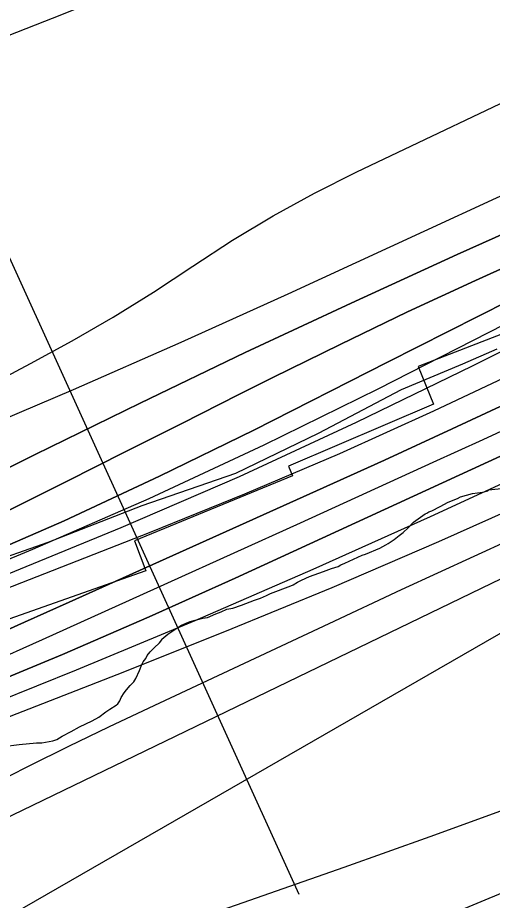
# Model space of a CAD drawing. Extents: x 3187622 to 3225504, y 800805 to 826213.
# Drawn here: x 3218830 to 3219201, y 811496 to 812187 of the extents above; entities that cross this region are included whole.
import ezdxf

# ---------------------------------------------------------------- set-up
doc = ezdxf.new("R2010")
doc.units = 0
for name, color, linetype in [('V-RIVR-EDGE', 7, 'Continuous'), ('V-RIVR-RANG', 7, 'Continuous'), ('V-RRAP-RVMT', 7, 'Continuous'), ('V-SITE-VEGE', 7, 'Continuous'), ('V-TOPO-DPTH', 7, 'Continuous'), ('V-TOPO-MAJR', 7, 'Continuous'), ('V-TOPO-MINR', 7, 'Continuous'), ('V-TOPO-WATR', 7, 'Continuous')]:
    doc.layers.add(name, color=color, linetype=linetype)

msp = doc.modelspace()

# ---------------------------------------------------------------- linework, layer by layer
at = {"layer": 'V-RIVR-EDGE'}
msp.add_lwpolyline([(3218749.566044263, 811740.2892128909), (3218853.545094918, 811776.9798333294), (3218927.0763668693, 811805.4868378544), (3219000.165438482, 811830.9521815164), (3219065.0096288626, 811862.0887418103), (3219129.861343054, 811896.2680377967), (3219177.726278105, 811916.5796032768), (3219204.705243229, 811928.249230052)], dxfattribs=at)
at = {"layer": 'V-RIVR-RANG'}
msp.add_line((3219049.8084, 811501.0196999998), (3218679.9187, 812313.8115999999), dxfattribs=at)
at = {"layer": 'V-RRAP-RVMT'}
for p, q in [((3219263.057000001, 811961.1259999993), (3219142.859006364, 811914.497984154)), ((3219142.859006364, 811914.497984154), (3219154.800000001, 811884.7629999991)), ((3219154.800000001, 811884.7629999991), (3219041.385000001, 811836.2919999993)), ((3219041.385000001, 811836.2919999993), (3219044.598000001, 811828.8549999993)), ((3219044.598000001, 811828.8549999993), (3218920.951759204, 811777.837900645)), ((3218920.951759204, 811777.837900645), (3218929.9110000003, 811754.2849999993)), ((3218929.9110000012, 811754.2849999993), (3218799.180000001, 811708.2749999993))]:
    msp.add_line(p, q, dxfattribs=at)
at = {"layer": 'V-SITE-VEGE'}
for points in [[(3218907.94, 811650.209), (3218909.472, 811652.562), (3218910.61, 811655.2980000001), (3218912.9080000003, 811658.827), (3218914.8310000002, 811661.182), (3218917.518, 811664.713), (3218920.603, 811667.4720000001), (3218922.13, 811670.212), (3218924.789, 811676.466), (3218926.685, 811681.158), (3218927.832, 811683.116), (3218929.751, 811685.863), (3218930.894, 811688.21), (3218933.2, 811690.958), (3218936.2800000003, 811694.108), (3218940.521, 811698.044), (3218942.4420000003, 811700.397), (3218942.438, 811700.7880000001), (3218947.0670000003, 811704.729), (3218954.024, 811709.4720000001), (3218957.8910000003, 811711.8520000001), (3218961.374, 811713.443), (3218964.4790000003, 811714.643), (3218974.569, 811717.476), (3218978.0670000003, 811717.902), (3218984.656, 811720.6950000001), (3218988.92, 811722.297), (3218993.182, 811724.289), (3218997.843, 811725.117), (3219004.823, 811727.525), (3219014.9050000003, 811731.525), (3219019.554, 811733.13), (3219024.2090000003, 811735.125), (3219027.303, 811736.7170000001), (3219043.2, 811742.721), (3219045.137, 811743.518), (3219048.619, 811745.5040000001), (3219051.716, 811747.094), (3219057.915, 811749.883), (3219068.771, 811753.8910000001), (3219074.975, 811756.291), (3219080.406, 811757.907), (3219082.339, 811759.095), (3219085.44, 811760.295), (3219098.9960000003, 811766.666), (3219101.713, 811767.473), (3219112.951, 811772.264), (3219117.598, 811774.648), (3219119.531, 811775.835), (3219124.168, 811779), (3219128.026, 811782.153), (3219131.117, 811784.5210000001), (3219134.971, 811788.066), (3219139.2060000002, 811792.3910000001), (3219148.477, 811799.107), (3219149.643, 811799.508), (3219151.187, 811800.694), (3219153.5130000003, 811801.497), (3219160.098, 811804.679), (3219166.287, 811808.247), (3219173.653, 811811.051), (3219175.9760000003, 811812.243), (3219185.288, 811815.067), (3219193.0640000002, 811815.927), (3219197.332, 811817.139), (3219198.103, 811817.926), (3219210.1550000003, 811819.22)], [(3218818.487, 811616.894), (3218830.7830000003, 811618.4770000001), (3218844.308, 811619.647), (3218848.407, 811619.626), (3218857.0160000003, 811621.224), (3218860.299, 811622.438), (3218864.4080000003, 811624.8790000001), (3218871.389, 811628.535), (3218877.9590000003, 811632.191), (3218887.8140000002, 811637.063), (3218893.153, 811639.906), (3218898.499, 811643.9770000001), (3218901.786, 811646.013), (3218906.713, 811649.267), (3218907.94, 811650.209)]]:
    msp.add_lwpolyline(points, dxfattribs=at)
at = {"layer": 'V-TOPO-DPTH'}
for points in [[(3220000.753945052, 812314.4195143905), (3219386.4844212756, 812068.6067750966), (3219367.5440052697, 812060.9088769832), (3219348.660514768, 812053.0758060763), (3219329.862412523, 812045.0399759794), (3219311.121235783, 812036.8689730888), (3219241.245669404, 812005.9552526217), (3219187.797278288, 811981.8284902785), (3219134.599241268, 811957.1720135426), (3219081.7767353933, 811931.720965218), (3219029.204583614, 811905.7402025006), (3219002.7049817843, 811892.3962538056), (3218957.915297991, 811869.8423849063), (3218913.125559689, 811847.2886242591), (3218868.335739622, 811824.7350259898), (3218823.5458650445, 811802.1815359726)], [(3218823.5458650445, 811802.1815359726), (3218868.335739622, 811824.7350259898), (3218913.125559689, 811847.2886242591), (3218957.915297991, 811869.8423849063), (3219002.7049817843, 811892.3962538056), (3219029.204583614, 811905.7402025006), (3219081.7767353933, 811931.720965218), (3219134.599241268, 811957.1720135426), (3219187.797278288, 811981.8284902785), (3219241.245669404, 812005.9552526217), (3219311.121235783, 812036.8689730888), (3219329.862412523, 812045.0399759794), (3219348.660514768, 812053.0758060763), (3219367.5440052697, 812060.9088769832), (3219386.4844212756, 812068.6067750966), (3220000.753945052, 812314.4195143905)], [(3218817.1529270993, 811749.8556585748), (3218910.486201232, 811788.2112808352), (3219003.0754789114, 811828.2264120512), (3219094.548761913, 811870.7308067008), (3219185.2780484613, 811914.8947103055), (3219330.101997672, 811987.829430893), (3219347.911498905, 811996.6659628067), (3219365.789153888, 812005.3602054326), (3219383.7690394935, 812013.8410141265), (3219401.8170788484, 812022.1795335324), (3219419.9656410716, 812030.2963705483), (3219438.1800335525, 812038.2600231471), (3219456.4931714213, 812045.9938991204), (3219474.872139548, 812053.5745906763), (3220014.105910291, 812272.030859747)], [(3218817.1529270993, 811749.8556585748), (3218910.486201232, 811788.2112808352), (3219003.0754789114, 811828.2264120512), (3219094.548761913, 811870.7308067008), (3219185.2780484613, 811914.8947103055), (3219330.101997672, 811987.829430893), (3219347.911498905, 811996.6659628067), (3219365.789153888, 812005.3602054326), (3219383.7690394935, 812013.8410141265), (3219401.8170788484, 812022.1795335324), (3219419.9656410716, 812030.2963705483), (3219438.1800335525, 812038.2600231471), (3219456.4931714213, 812045.9938991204), (3219474.872139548, 812053.5745906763), (3220014.105910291, 812272.030859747)], [(3219952.738195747, 812193.7755562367), (3219415.6845913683, 811941.0137329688), (3219404.185493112, 811935.6029938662), (3219392.6857485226, 811930.1936291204), (3219381.1850344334, 811924.7863259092), (3219369.6836740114, 811919.3803970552), (3219358.1772413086, 811913.9853340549), (3219346.6646919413, 811908.6033844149), (3219335.142967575, 811903.241104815), (3219323.6151265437, 811897.8919385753), (3219312.156912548, 811892.5869675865), (3219294.8927279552, 811884.60088925), (3219277.6250113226, 811876.6224619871), (3219260.351996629, 811868.6555113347), (3219243.0754498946, 811860.6962117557), (3218999.7265482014, 811748.6834523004), (3218932.406099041, 811718.40635047), (3218864.748945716, 811688.9206567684), (3218796.586736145, 811660.6220752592)], [(3219601.7101252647, 812185.7900977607), (3219516.1037258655, 812150.2203234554), (3219400.9154118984, 812102.2724999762), (3219370.552861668, 812089.4830196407), (3219340.264092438, 812076.5231010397), (3219310.0859947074, 812063.3075250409), (3219279.981677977, 812049.921510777), (3219173.4616298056, 812002.0164621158), (3219090.39111852, 811964.0473278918), (3219007.6384775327, 811925.4080961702), (3218925.3626419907, 811885.7637182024), (3218843.4046767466, 811845.449242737), (3218677.7942196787, 811762.7301821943)], [(3218677.7942196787, 811762.7301821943), (3218843.4046767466, 811845.449242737), (3218925.3626419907, 811885.7637182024), (3219007.6384775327, 811925.4080961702), (3219090.39111852, 811964.0473278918), (3219173.4616298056, 812002.0164621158), (3219279.981677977, 812049.921510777), (3219310.0859947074, 812063.3075250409), (3219340.264092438, 812076.5231010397), (3219370.552861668, 812089.4830196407), (3219400.9154118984, 812102.2724999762), (3219516.1037258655, 812150.2203234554), (3219601.7101252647, 812185.7900977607)], [(3219584.7500263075, 812123.9033610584), (3219508.562901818, 812093.2743014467), (3219373.0167307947, 812038.7436562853), (3219364.6280245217, 812035.3190150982), (3219356.263294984, 812031.8375843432), (3219347.9345305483, 812028.2709692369), (3219339.6297428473, 812024.6475645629), (3219308.6577500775, 812010.9458298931), (3219284.973996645, 812000.2413408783), (3219261.408898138, 811989.2868468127), (3219238.021782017, 811977.9573451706), (3219214.753320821, 811966.3778384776), (3219213.6627974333, 811965.8242300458), (3219189.9383567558, 811953.7798349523), (3219166.2142340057, 811941.7348136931), (3219142.4905881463, 811929.6888531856), (3219118.7672602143, 811917.6422665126), (3219014.283153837, 811864.5831608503), (3218940.5140990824, 811828.4001961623), (3218866.120690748, 811793.6017094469), (3218790.7907520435, 811760.879939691)], [(3218790.7907520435, 811760.879939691), (3218866.120690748, 811793.6017094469), (3218940.5140990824, 811828.4001961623), (3219014.283153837, 811864.5831608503), (3219118.7672602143, 811917.6422665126), (3219142.4905881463, 811929.6888531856), (3219166.2142340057, 811941.7348136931), (3219189.9383567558, 811953.7798349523), (3219213.6627974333, 811965.8242300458), (3219214.753320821, 811966.3778384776), (3219238.021782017, 811977.9573451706), (3219261.408898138, 811989.2868468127), (3219284.973996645, 812000.2413408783), (3219308.6577500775, 812010.9458298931), (3219339.6297428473, 812024.6475645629), (3219347.9345305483, 812028.2709692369), (3219356.263294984, 812031.8375843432), (3219364.6280245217, 812035.3190150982), (3219373.0167307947, 812038.7436562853), (3219508.562901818, 812093.2743014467), (3219584.7500263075, 812123.9033610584)], [(3219589.884948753, 812062.8307868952), (3219423.213155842, 811985.6406716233), (3219401.6210934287, 811975.588373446), (3219380.0560779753, 811965.4786799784), (3219358.5316329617, 811955.282893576), (3219337.034234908, 811945.0297118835), (3219274.8501209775, 811915.2183517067), (3219222.191966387, 811890.2079566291), (3219169.4151788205, 811865.452883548), (3219116.46044179, 811841.0807934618), (3219063.3870717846, 811816.9640253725), (3218869.894006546, 811729.8841630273), (3218834.951493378, 811714.1809918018), (3218799.997846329, 811698.5026782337)], [(3218799.997846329, 811698.5026782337), (3218834.951493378, 811714.1809918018), (3218869.894006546, 811729.8841630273), (3219063.3870717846, 811816.9640253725), (3219116.46044179, 811841.0807934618), (3219169.4151788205, 811865.452883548), (3219222.191966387, 811890.2079566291), (3219274.8501209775, 811915.2183517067), (3219337.034234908, 811945.0297118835), (3219358.5316329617, 811955.282893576), (3219380.0560779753, 811965.4786799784), (3219401.6210934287, 811975.588373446), (3219423.213155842, 811985.6406716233), (3219589.884948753, 812062.8307868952)]]:
    msp.add_lwpolyline(points, dxfattribs=at)
at = {"layer": 'V-TOPO-MAJR'}
for points in [[(3218788.5099295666, 811860.4019272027), (3218873.2240331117, 811896.3034508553), (3218957.414193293, 811933.4170018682), (3219041.255057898, 811971.3385711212), (3219310.50399265, 812095.4560798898), (3219320.3587297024, 812099.9677964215), (3219330.228928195, 812104.4451916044), (3219340.1223188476, 812108.871104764), (3219350.03117094, 812113.2626965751), (3219359.9586863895, 812117.612247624), (3219369.895623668, 812121.9400683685), (3219379.846693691, 812126.2352936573), (3219389.8071855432, 812130.5087886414), (3219952.613378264, 812370.8862868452)], [(3218807.5234373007, 811586.0886157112), (3218838.561761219, 811601.7355635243), (3218869.7019217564, 811617.1745023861), (3218900.994837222, 811632.3014278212), (3218932.3895893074, 811647.2203443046), (3219073.14304958, 811713.2467125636), (3219129.8398266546, 811739.683096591), (3219186.6170950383, 811765.944396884), (3219243.515100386, 811791.9430715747), (3219300.4935970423, 811817.7666625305), (3219373.4042988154, 811850.6081549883), (3219393.9879720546, 811859.8793340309), (3219414.5718533, 811869.1500512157), (3219435.1560465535, 811878.420075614), (3219455.7404478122, 811887.6896381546), (3219702.68603956, 811998.8891182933)]]:
    msp.add_lwpolyline(points, dxfattribs=at)
at = {"layer": 'V-TOPO-MINR'}
for points in [[(3219597.7121882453, 812528.9800810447), (3219528.2515165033, 812490.1970233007), (3219457.5661101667, 812453.693820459), (3219386.0642140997, 812418.710520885), (3219280.7057956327, 812369.2707117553), (3219261.2371102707, 812360.220711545), (3219241.725590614, 812351.2649293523), (3219222.149819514, 812342.4504741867), (3219202.5312141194, 812333.7302370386), (3219091.3405987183, 812284.7880237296), (3219015.863730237, 812252.2288376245), (3218940.0792493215, 812220.417921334), (3218863.8333497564, 812189.729409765), (3218787.2798377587, 812159.7891680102), (3218507.6958145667, 812052.8164301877), (3218476.7933751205, 812041.3699118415), (3218445.738882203, 812030.3675974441), (3218414.4563090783, 812020.0315889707), (3218383.021682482, 812010.1397844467), (3217798.481062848, 811833.0422001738), (3217788.30681272, 811829.9810024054), (3217778.124854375, 811826.9458454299), (3217767.931333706, 811823.9497496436)], [(3218823.5458650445, 811802.1815359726), (3218868.335739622, 811824.7350259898), (3218913.125559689, 811847.2886242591), (3218957.915297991, 811869.8423849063), (3219002.7049817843, 811892.3962538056), (3219029.204583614, 811905.7402025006), (3219081.7767353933, 811931.720965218), (3219134.599241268, 811957.1720135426), (3219187.797278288, 811981.8284902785), (3219241.245669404, 812005.9552526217), (3219311.121235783, 812036.8689730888), (3219329.862412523, 812045.0399759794), (3219348.660514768, 812053.0758060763), (3219367.5440052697, 812060.9088769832), (3219386.4844212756, 812068.6067750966), (3220000.753945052, 812314.4195143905)], [(3218817.2362498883, 811904.8013372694), (3218839.757267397, 811916.6389602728), (3218872.267746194, 811934.4554481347), (3218904.3355137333, 811953.0073898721), (3218935.739214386, 811972.662512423), (3218966.7002037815, 811993.0530888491), (3218997.761144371, 812013.2441398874), (3219029.3963990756, 812032.4366944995), (3219061.893124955, 812050.1315044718), (3219094.9641649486, 812066.8278180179), (3219249.598864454, 812140.4144182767), (3219277.8655291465, 812153.6417424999), (3219306.2427933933, 812166.6230935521), (3219334.785956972, 812179.2354848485), (3219363.439720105, 812191.6019029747), (3219495.616518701, 812247.6333048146), (3219578.8746966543, 812283.1342104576)], [(3218817.1529270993, 811749.8556585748), (3218910.486201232, 811788.2112808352), (3219003.0754789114, 811828.2264120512), (3219094.548761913, 811870.7308067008), (3219185.2780484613, 811914.8947103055), (3219330.101997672, 811987.829430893), (3219347.911498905, 811996.6659628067), (3219365.789153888, 812005.3602054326), (3219383.7690394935, 812013.8410141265), (3219401.8170788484, 812022.1795335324), (3219419.9656410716, 812030.2963705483), (3219438.1800335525, 812038.2600231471), (3219456.4931714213, 812045.9938991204), (3219474.872139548, 812053.5745906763), (3220014.105910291, 812272.030859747)], [(3218782.212795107, 811639.4276191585), (3218875.5810451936, 811676.8901058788), (3218968.4830125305, 811715.4484595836), (3219060.6855557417, 811755.6506137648), (3219152.421816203, 811796.9486349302), (3219390.0577106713, 811906.4765249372), (3219394.8318104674, 811908.6821545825), (3219399.6032488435, 811910.8935132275), (3219404.3706950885, 811913.1134653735), (3219409.1354799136, 811915.3391465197), (3219435.185380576, 811927.5359300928), (3219452.9695639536, 811935.8718660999), (3219470.749006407, 811944.2178904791), (3219488.5213374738, 811952.5790474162), (3219506.2889276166, 811960.9502927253), (3220045.509556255, 812215.2859884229)], [(3218796.586736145, 811660.6220752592), (3218864.748945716, 811688.9206567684), (3218932.406099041, 811718.40635047), (3218999.7265482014, 811748.6834523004), (3219243.0754498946, 811860.6962117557), (3219260.351996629, 811868.6555113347), (3219277.6250113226, 811876.6224619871), (3219294.8927279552, 811884.60088925), (3219312.156912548, 811892.5869675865), (3219323.6151265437, 811897.8919385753), (3219335.142967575, 811903.241104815), (3219346.6646919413, 811908.6033844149), (3219358.1772413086, 811913.9853340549), (3219369.6836740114, 811919.3803970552), (3219381.1850344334, 811924.7863259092), (3219392.6857485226, 811930.1936291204), (3219404.185493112, 811935.6029938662), (3219415.6845913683, 811941.0137329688), (3219952.738195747, 812193.7755562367)], [(3218677.7942196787, 811762.7301821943), (3218843.4046767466, 811845.449242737), (3218925.3626419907, 811885.7637182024), (3219007.6384775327, 811925.4080961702), (3219090.39111852, 811964.0473278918), (3219173.4616298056, 812002.0164621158), (3219279.981677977, 812049.921510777), (3219310.0859947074, 812063.3075250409), (3219340.264092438, 812076.5231010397), (3219370.552861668, 812089.4830196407), (3219400.9154118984, 812102.2724999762), (3219516.1037258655, 812150.2203234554), (3219601.7101252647, 812185.7900977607)], [(3218805.8336406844, 811681.389962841), (3218849.124402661, 811700.5980012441), (3218947.051133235, 811744.9711443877), (3218998.9449128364, 811768.5130464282), (3219050.824871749, 811792.0853308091), (3219102.684099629, 811815.703188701), (3219154.529506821, 811839.3514289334), (3219193.6299758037, 811857.2070769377), (3219225.882461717, 811872.0197306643), (3219258.091854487, 811886.9249813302), (3219290.2366075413, 811901.9691274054), (3219322.33826745, 811917.1058704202), (3219360.8122457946, 811935.3489272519), (3219373.649911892, 811941.4222945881), (3219386.4946667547, 811947.4805980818), (3219399.3500547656, 811953.5163058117), (3219412.2125315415, 811959.5369496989), (3219779.383703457, 812131.0083526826)], [(3218790.7907520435, 811760.879939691), (3218866.120690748, 811793.6017094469), (3218940.5140990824, 811828.4001961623), (3219014.283153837, 811864.5831608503), (3219118.7672602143, 811917.6422665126), (3219142.4905881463, 811929.6888531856), (3219166.2142340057, 811941.7348136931), (3219189.9383567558, 811953.7798349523), (3219213.6627974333, 811965.8242300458), (3219214.753320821, 811966.3778384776), (3219238.021782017, 811977.9573451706), (3219261.408898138, 811989.2868468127), (3219284.973996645, 812000.2413408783), (3219308.6577500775, 812010.9458298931), (3219339.6297428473, 812024.6475645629), (3219347.9345305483, 812028.2709692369), (3219356.263294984, 812031.8375843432), (3219364.6280245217, 812035.3190150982), (3219373.0167307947, 812038.7436562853), (3219508.562901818, 812093.2743014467), (3219584.7500263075, 812123.9033610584)], [(3217748.804565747, 811224.9290803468), (3217863.5479046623, 811261.9915958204), (3217882.319599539, 811267.8699548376), (3217901.156717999, 811273.523006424), (3217920.0919718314, 811278.8380968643), (3217939.092649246, 811283.9278798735), (3218042.4207432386, 811310.6181698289), (3218113.077335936, 811329.0967176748), (3218183.657620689, 811347.858875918), (3218254.1234435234, 811367.0464497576), (3218324.512958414, 811386.5176339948), (3218574.6887117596, 811456.534375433), (3218599.829568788, 811463.9921461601), (3218624.7980003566, 811471.9625400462), (3218649.5077937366, 811480.7018686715), (3218674.0451616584, 811489.953820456), (3219359.5961876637, 811821.6839835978), (3219399.510236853, 811839.558559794), (3219410.5732854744, 811844.5043332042), (3219421.640568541, 811849.4405963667), (3219432.7142032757, 811854.3625941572), (3219443.792072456, 811859.2750817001), (3220000.1197132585, 812105.5500921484)], [(3218637.725024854, 811668.7620066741), (3218932.6869133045, 811784.4349986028), (3219007.428550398, 811814.7850386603), (3219081.651919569, 811846.3155541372), (3219155.097886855, 811879.6167827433), (3219228.025586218, 811914.098486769), (3219311.9406615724, 811955.0137151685), (3219342.5725203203, 811969.8167479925), (3219373.272258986, 811984.4763400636), (3219404.073817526, 811998.9207710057), (3219434.9432559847, 812013.2217611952), (3219487.998081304, 812037.575564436), (3219545.596225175, 812063.6003195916), (3219603.3948058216, 812089.164501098)], [(3218807.1689121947, 811475.1452989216), (3219404.430034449, 811819.1198042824), (3219408.764413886, 811821.2806126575), (3219413.1399811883, 811823.3567505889), (3219417.5430070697, 811825.3764415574), (3219424.9903164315, 811828.7053090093), (3219426.7522210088, 811829.4859873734), (3219430.28768996, 811831.0204799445), (3219432.0612543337, 811831.7742941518), (3219474.1155149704, 811849.4870571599), (3219497.0569145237, 811858.7049903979), (3219520.1821210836, 811867.4088914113), (3219543.583038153, 811875.341744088), (3219567.1677622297, 811882.7605645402), (3220102.7777508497, 812041.5342999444)], [(3218749.6717851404, 811733.3798883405), (3218841.522276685, 811771.3032593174), (3218932.602322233, 811810.9311842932), (3219022.5266987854, 811853.1159402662), (3219111.6806293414, 811897.005250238), (3219272.5499885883, 811979.0428561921)], [(3218660.528319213, 811577.0005706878), (3218907.3718076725, 811673.2237444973), (3218991.6905097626, 811706.8960438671), (3219075.6212843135, 811741.4879766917), (3219158.9701675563, 811777.4593596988), (3219241.9311232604, 811814.3503761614), (3219377.032302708, 811875.766510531), (3219392.1480767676, 811882.647203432), (3219407.259233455, 811889.5380085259), (3219422.3634640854, 811896.4439819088), (3219437.4630773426, 811903.3600674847), (3219527.0241178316, 811944.4361734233), (3219586.90464876, 811971.8894684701)], [(3218698.5986028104, 811387.326485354), (3219085.089704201, 811522.4122043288), (3219152.1765724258, 811546.2891930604), (3219219.07571963, 811570.6722647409), (3219285.693285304, 811595.8144608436), (3219352.1231299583, 811621.4627398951), (3219426.3680418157, 811650.6145278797), (3219455.366504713, 811662.4448745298), (3219484.141205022, 811674.7787890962), (3219512.5802614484, 811687.8680555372), (3219540.7955552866, 811701.460889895), (3219681.3219593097, 811771.4611468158)], [(3219594.6860883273, 811662.0316698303), (3219543.8453185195, 811639.3753286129), (3219457.124519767, 811600.5940706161), (3219449.642748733, 811597.3373379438), (3219442.120036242, 811594.180975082), (3219434.5359115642, 811591.1751669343), (3219426.9108454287, 811588.2697285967), (3219419.2554928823, 811585.4384271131), (3219411.600737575, 811582.6055126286), (3219403.946878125, 811579.7701786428), (3219396.293615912, 811576.9332316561), (3219365.947426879, 811565.6789090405), (3219343.173926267, 811557.0803478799), (3219320.4702808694, 811548.3041861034), (3219297.8714182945, 811539.261623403), (3219275.342410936, 811530.0414600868), (3218732.5522906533, 811304.1649134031), (3218708.6399155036, 811294.1729856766), (3218684.7471761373, 811284.1345131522), (3218660.883890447, 811274.0262234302), (3218637.0402405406, 811263.8713889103), (3218570.397971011, 811235.3737660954)]]:
    msp.add_lwpolyline(points, dxfattribs=at)
at = {"layer": 'V-TOPO-WATR'}
msp.add_lwpolyline([(3218799.997846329, 811698.5026782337), (3218834.951493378, 811714.1809918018), (3218869.894006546, 811729.8841630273), (3219063.3870717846, 811816.9640253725), (3219116.46044179, 811841.0807934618), (3219169.4151788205, 811865.452883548), (3219222.191966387, 811890.2079566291), (3219274.8501209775, 811915.2183517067), (3219337.034234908, 811945.0297118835), (3219358.5316329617, 811955.282893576), (3219380.0560779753, 811965.4786799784), (3219401.6210934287, 811975.588373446), (3219423.213155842, 811985.6406716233), (3219589.884948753, 812062.8307868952)], dxfattribs=at)

doc.saveas('drawing.dxf')
